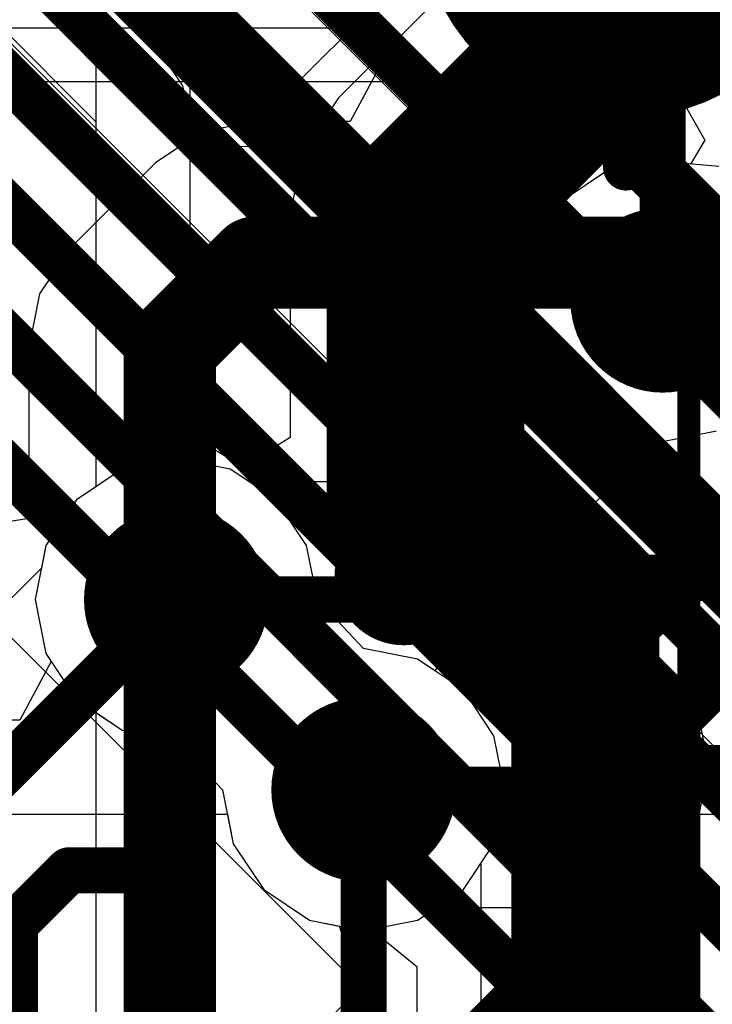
# Model space of a CAD drawing. Header units: millimetres. Extents: x -2 to 68, y -2 to 27.4.
# Tile 574 of 594: x 57.1 to 58.6, y 19.6 to 21.7. Entities that reach past the tile are written whole.
import ezdxf

# ---------------------------------------------------------------- set-up
doc = ezdxf.new("R2010")
doc.units = ezdxf.units.MM
for name, color, linetype in [('BottomLayer', 5, 'Continuous'), ('BottomSolder', 6, 'Continuous'), ('DrillGuide', 244, 'Continuous'), ('Mechanical15', 56, 'Continuous'), ('Mechanical6', 56, 'Continuous'), ('Mechanical88', 56, 'Continuous'), ('MidLayer1', 16, 'Continuous'), ('MidLayer2', 76, 'Continuous'), ('MidLayer3', 90, 'Continuous'), ('MidLayer4', 156, 'Continuous'), ('MidLayer5', 130, 'Continuous'), ('MidLayer6', 216, 'Continuous'), ('MidLayer7', 6, 'Continuous'), ('MidLayer8', 54, 'Continuous'), ('MultiLayer', 9, 'Continuous'), ('TopLayer', 1, 'Continuous'), ('ViaHoleLayer', 16, 'Continuous')]:
    doc.layers.add(name, color=color, linetype=linetype)

# ---------------------------------------------------------------- blocks, each defined once
blk = doc.blocks.new('PQFN40P180X260X55_16N_54')
at = {"layer": 'Mechanical15', "const_width": 0.05}
for points in [[(1.175, -1.575), (1.175, 1.575)], [(1.175, -1.575), (-1.175, -1.575)]]:
    blk.add_lwpolyline(points, dxfattribs=at)
at = {"layer": 'Mechanical15', "const_width": 0.025}
blk.add_lwpolyline([(1.1625, -1.575, 1), (1.1875, -1.575, 1)], format="xyb", close=True, dxfattribs=at)
blk.add_lwpolyline([(1.1625, -1.575, 1), (1.1875, -1.575, 1)], format="xyb", close=True, dxfattribs=at)
blk = doc.blocks.new('TP_0_8MM_B_178')
at = {"layer": 'BottomLayer', "const_width": 0.4001}
blk.add_lwpolyline([(-0.2, 0, 1), (0.2, 0, 1)], format="xyb", close=True, dxfattribs=at)
at = {"layer": 'BottomSolder', "const_width": 0.45}
blk.add_lwpolyline([(-0.225, 0, 1), (0.225, 0, 1)], format="xyb", close=True, dxfattribs=at)
blk = doc.blocks.new('DF40C_80DP_0_4V_51__F_________1_B_291')
at = {"layer": 'Mechanical6', "const_width": 0.05}
for points in [[(-8.395, -1.79), (-8.395, -1.28)], [(8.395, -1.79), (-8.395, -1.79)]]:
    blk.add_lwpolyline(points, dxfattribs=at)
at = {"layer": 'Mechanical6', "const_width": 0.025}
blk.add_lwpolyline([(-8.4075, -1.79, 1), (-8.3825, -1.79, 1)], format="xyb", close=True, dxfattribs=at)
blk.add_lwpolyline([(-8.4075, -1.79, 1), (-8.3825, -1.79, 1)], format="xyb", close=True, dxfattribs=at)

msp = doc.modelspace()

# ---------------------------------------------------------------- linework, layer by layer
at = {"layer": 'BottomLayer'}
for p, q in [((56.775, 21.7041), (57.8065, 21.7041)), ((57.8065, 21.7041), (57.8626, 21.6147)), ((57.8626, 21.6147), (57.8007, 21.5009)), ((57.595, 21.5009), (57.478, 21.4776)), ((57.8007, 21.5009), (57.595, 21.5009)), ((57.595, 21.5009), (57.595, 21.5009)), ((57.478, 21.4776), (57.3787, 21.4113)), ((57.3787, 21.4113), (57.1941, 21.2266)), ((57.3787, 21.4113), (57.3787, 21.4113)), ((57.1941, 21.2266), (57.1277, 21.1274)), ((57.1277, 21.1274), (57.1045, 21.0103)), ((57.1045, 21.0103), (57.1045, 21.0103)), ((57.1045, 21.0103), (57.1045, 20.7332)), ((57.1045, 20.7332), (57.0615, 20.6989))]:
    msp.add_line(p, q, dxfattribs=at)
for points, const_width in [([(58.399, 21.959), (58.9124, 21.4456)], 0.1), ([(57.4103, 21.0103), (57.595, 21.195)], 0.2), ([(57.595, 21.195), (59.505, 21.195)], 0.2), ([(57.4103, 18.3338), (57.4103, 21.0103)], 0.2), ([(57.917, 20.516), (57.921, 20.512)], 0.1), ([(57.921, 20.512), (59.035, 20.512)], 0.1), ([(58.323, 20.104), (58.327, 20.1)], 0.1), ([(58.327, 20.1), (59.035, 20.1)], 0.1)]:
    msp.add_lwpolyline(points, dxfattribs=dict(at, const_width=const_width))
for points, const_width in [([(57.545, 21.195, 1), (57.645, 21.195, 1)], 0.1), ([(57.545, 21.195, 1), (57.645, 21.195, 1)], 0.1), ([(57.3603, 21.0103, 1), (57.4603, 21.0103, 1)], 0.1), ([(57.3603, 21.0103, 1), (57.4603, 21.0103, 1)], 0.1), ([(57.842, 20.516, 1), (57.992, 20.516, 1)], 0.15), ([(57.892, 20.516, 1), (57.942, 20.516, 1)], 0.05), ([(57.896, 20.512, 1), (57.946, 20.512, 1)], 0.05), ([(57.896, 20.512, 1), (57.946, 20.512, 1)], 0.05), ([(58.248, 20.104, 1), (58.398, 20.104, 1)], 0.15), ([(58.298, 20.104, 1), (58.348, 20.104, 1)], 0.05), ([(58.302, 20.1, 1), (58.352, 20.1, 1)], 0.05), ([(58.302, 20.1, 1), (58.352, 20.1, 1)], 0.05)]:
    msp.add_lwpolyline(points, format="xyb", close=True, dxfattribs=dict(at, const_width=const_width))
at = {"layer": 'DrillGuide'}
for points, const_width in [([(58.4281, 21.1134, 1), (58.5281, 21.1134, 1)], 0.1), ([(57.892, 20.516, 1), (57.942, 20.516, 1)], 0.05), ([(57.374, 20.465, 1), (57.474, 20.465, 1)], 0.1), ([(57.78, 20.053, 1), (57.88, 20.053, 1)], 0.1), ([(58.298, 20.104, 1), (58.348, 20.104, 1)], 0.05)]:
    msp.add_lwpolyline(points, format="xyb", close=True, dxfattribs=dict(at, const_width=const_width))
at = {"layer": 'Mechanical88', "const_width": 0.1}
msp.add_lwpolyline([(58.399, 21.4012), (58.399, 21.959)], dxfattribs=at)
at = {"layer": 'Mechanical88', "const_width": 0.05}
msp.add_lwpolyline([(58.374, 21.4012, 1), (58.424, 21.4012, 1)], format="xyb", close=True, dxfattribs=at)
at = {"layer": 'MidLayer1'}
for p, q in [((58.4781, 21.4193), (58.361, 21.396)), ((58.5264, 21.4097), (58.4781, 21.4193)), ((58.6001, 21.4036), (58.5264, 21.4097)), ((58.361, 21.396), (58.2618, 21.3297)), ((58.2618, 21.3297), (58.1955, 21.2305)), ((58.1955, 21.2305), (58.1722, 21.1134)), ((58.1722, 21.1134), (58.1955, 20.9963)), ((58.1955, 20.9963), (58.2618, 20.8971)), ((58.2618, 20.8971), (58.361, 20.8308)), ((58.361, 20.8308), (58.4781, 20.8075)), ((58.4781, 20.8075), (58.5951, 20.8308)), ((57.424, 20.7709), (57.3069, 20.7476)), ((57.5411, 20.7476), (57.424, 20.7709)), ((57.3069, 20.7476), (57.2077, 20.6813)), ((57.6403, 20.6813), (57.5411, 20.7476)), ((57.2077, 20.6813), (57.1414, 20.5821)), ((57.7066, 20.5821), (57.6403, 20.6813)), ((57.1414, 20.5821), (57.1181, 20.465)), ((57.7299, 20.465), (57.7066, 20.5821)), ((57.1181, 20.465), (57.1414, 20.3479)), ((57.83, 20.3589), (57.7299, 20.465)), ((57.9471, 20.3356), (57.83, 20.3589)), ((57.1414, 20.3479), (57.2077, 20.2487)), ((58.0463, 20.2693), (57.9471, 20.3356)), ((58.1126, 20.1701), (58.0463, 20.2693)), ((57.2077, 20.2487), (57.3069, 20.1824)), ((57.3069, 20.1824), (57.424, 20.1591)), ((58.1359, 20.053), (58.1126, 20.1701)), ((57.424, 20.1591), (57.5241, 20.053)), ((57.5241, 20.053), (57.5474, 19.9359)), ((58.1126, 19.9359), (58.1359, 20.053)), ((57.5474, 19.9359), (57.6137, 19.8367)), ((58.0463, 19.8367), (58.1126, 19.9359)), ((57.6137, 19.8367), (57.7129, 19.7704)), ((57.9471, 19.7704), (58.0463, 19.8367)), ((57.7129, 19.7704), (57.83, 19.7471)), ((57.83, 19.7471), (57.9471, 19.7704))]:
    msp.add_line(p, q, dxfattribs=at)
at = {"layer": 'MidLayer1', "const_width": 0.2}
for points in [[(58.3781, 21.1134, 1), (58.5781, 21.1134, 1)], [(57.324, 20.465, 1), (57.524, 20.465, 1)], [(57.73, 20.053, 1), (57.93, 20.053, 1)]]:
    msp.add_lwpolyline(points, format="xyb", close=True, dxfattribs=at)
at = {"layer": 'MidLayer2'}
for p, q in [((58.1393, 21.3176), (57.4979, 21.9591)), ((57.0628, 21.6733), (58.8343, 19.9018)), ((58.4781, 21.4193), (58.361, 21.396)), ((58.5264, 21.4097), (58.4781, 21.4193)), ((58.6001, 21.4036), (58.5264, 21.4097)), ((58.361, 21.396), (58.2618, 21.3297)), ((58.2618, 21.3297), (58.1393, 21.3176)), ((57.424, 20.7709), (57.3069, 20.7476)), ((57.5411, 20.7476), (57.424, 20.7709)), ((57.3069, 20.7476), (57.2077, 20.6813)), ((57.6403, 20.6813), (57.5411, 20.7476)), ((57.2077, 20.6813), (57.1414, 20.5821)), ((57.7066, 20.5821), (57.6403, 20.6813)), ((57.1414, 20.5821), (57.1317, 20.5332)), ((57.7299, 20.465), (57.7066, 20.5821)), ((57.1317, 20.5332), (56.7657, 20.1671)), ((57.83, 20.3589), (57.7299, 20.465)), ((57.9471, 20.3356), (57.83, 20.3589)), ((58.0463, 20.2693), (57.9471, 20.3356)), ((58.1126, 20.1701), (58.0463, 20.2693)), ((58.1359, 20.053), (58.1126, 20.1701)), ((58.1126, 19.9359), (58.1359, 20.053)), ((58.0849, 19.8945), (58.1126, 19.9359)), ((58.0849, 19.3666), (58.0849, 19.8945))]:
    msp.add_line(p, q, dxfattribs=at)
at = {"layer": 'MidLayer2', "const_width": 0.1}
for points in [[(57.243, 21.8535), (59.0145, 20.082)], [(58.4781, 21.1134), (59.1595, 20.432)], [(56.834, 19.875), (57.424, 20.465)], [(57.83, 19.3666), (57.83, 20.053)], [(57.074, 19.761), (57.1913, 19.8783)], [(57.1913, 19.8783), (57.3387, 19.8783)], [(57.3387, 19.8783), (57.431, 19.786)], [(57.431, 19.37), (57.431, 19.786)], [(57.074, 17.6221), (57.074, 19.761)]]:
    msp.add_lwpolyline(points, dxfattribs=at)
at = {"layer": 'MidLayer2'}
for points, const_width in [([(58.3781, 21.1134, 1), (58.5781, 21.1134, 1)], 0.2), ([(58.4531, 21.1134, 1), (58.5031, 21.1134, 1)], 0.05), ([(57.324, 20.465, 1), (57.524, 20.465, 1)], 0.2), ([(57.399, 20.465, 1), (57.449, 20.465, 1)], 0.05), ([(57.73, 20.053, 1), (57.93, 20.053, 1)], 0.2), ([(57.805, 20.053, 1), (57.855, 20.053, 1)], 0.05), ([(57.1663, 19.8783, 1), (57.2163, 19.8783, 1)], 0.05), ([(57.1663, 19.8783, 1), (57.2163, 19.8783, 1)], 0.05), ([(57.3137, 19.8783, 1), (57.3637, 19.8783, 1)], 0.05), ([(57.3137, 19.8783, 1), (57.3637, 19.8783, 1)], 0.05), ([(57.406, 19.786, 1), (57.456, 19.786, 1)], 0.05), ([(57.406, 19.786, 1), (57.456, 19.786, 1)], 0.05), ([(57.049, 19.761, 1), (57.099, 19.761, 1)], 0.05), ([(57.049, 19.761, 1), (57.099, 19.761, 1)], 0.05)]:
    msp.add_lwpolyline(points, format="xyb", close=True, dxfattribs=dict(at, const_width=const_width))
at = {"layer": 'MidLayer3'}
for p, q in [((58.2232, 22.7238), (58.2232, 21.2719)), ((58.2232, 21.2719), (58.1955, 21.2305)), ((58.1955, 21.2305), (58.1722, 21.1134)), ((58.1722, 21.1134), (58.1955, 20.9963)), ((58.1955, 20.9963), (58.2618, 20.8971)), ((58.2618, 20.8971), (58.361, 20.8308)), ((58.361, 20.8308), (58.4781, 20.8075)), ((58.4781, 20.8075), (58.5951, 20.8308)), ((57.424, 20.7709), (57.3069, 20.7476)), ((57.5411, 20.7476), (57.424, 20.7709)), ((57.3069, 20.7476), (57.2077, 20.6813)), ((57.6403, 20.6813), (57.5411, 20.7476)), ((58.6888, 20.7407), (58.2508, 20.3026)), ((57.2077, 20.6813), (57.1414, 20.5821)), ((57.7066, 20.5821), (57.6403, 20.6813)), ((57.1414, 20.5821), (57.1181, 20.465)), ((57.7299, 20.465), (57.7066, 20.5821)), ((57.1181, 20.465), (57.1414, 20.3479)), ((57.83, 20.3589), (57.7299, 20.465)), ((57.9471, 20.3356), (57.83, 20.3589)), ((57.1414, 20.3479), (57.2077, 20.2487)), ((58.0463, 20.2693), (57.9471, 20.3356)), ((58.2508, 20.3026), (58.2138, 20.2472)), ((58.0691, 20.2352), (58.0463, 20.2693)), ((57.2077, 20.2487), (57.3069, 20.1824)), ((58.2138, 20.2472), (58.1125, 20.23)), ((58.1125, 20.23), (58.0691, 20.2352)), ((57.3069, 20.1824), (57.424, 20.1591)), ((57.424, 20.1591), (57.5241, 20.053)), ((57.5241, 20.053), (57.5474, 19.9359)), ((57.5474, 19.9359), (57.6137, 19.8367)), ((57.6137, 19.8367), (57.7129, 19.7704)), ((57.7129, 19.7704), (57.7767, 19.7577)), ((57.7767, 19.7577), (57.825, 19.6265)), ((57.825, 19.6265), (57.3558, 19.1573))]:
    msp.add_line(p, q, dxfattribs=at)
at = {"layer": 'MidLayer3', "const_width": 0.1}
for points in [[(58.4781, 21.1134), (58.4781, 22.7238)], [(58.431, 20.1224), (58.9806, 20.672)], [(58.431, 19.872), (58.431, 20.1224)], [(57.424, 18.865), (58.431, 19.872)]]:
    msp.add_lwpolyline(points, dxfattribs=at)
at = {"layer": 'MidLayer3'}
for points, const_width in [([(58.3781, 21.1134, 1), (58.5781, 21.1134, 1)], 0.2), ([(58.4531, 21.1134, 1), (58.5031, 21.1134, 1)], 0.05), ([(57.324, 20.465, 1), (57.524, 20.465, 1)], 0.2), ([(57.73, 20.053, 1), (57.93, 20.053, 1)], 0.2), ([(58.406, 20.1224, 1), (58.456, 20.1224, 1)], 0.05), ([(58.406, 20.1224, 1), (58.456, 20.1224, 1)], 0.05), ([(58.406, 19.872, 1), (58.456, 19.872, 1)], 0.05), ([(58.406, 19.872, 1), (58.456, 19.872, 1)], 0.05)]:
    msp.add_lwpolyline(points, format="xyb", close=True, dxfattribs=dict(at, const_width=const_width))
at = {"layer": 'MidLayer4'}
for p, q in [((58.4781, 21.4193), (58.361, 21.396)), ((58.5264, 21.4097), (58.4781, 21.4193)), ((58.6001, 21.4036), (58.5264, 21.4097)), ((58.361, 21.396), (58.2618, 21.3297)), ((58.2618, 21.3297), (58.1955, 21.2305)), ((58.1955, 21.2305), (58.1722, 21.1134)), ((58.1722, 21.1134), (58.1955, 20.9963)), ((58.1955, 20.9963), (58.2618, 20.8971)), ((58.2618, 20.8971), (58.361, 20.8308)), ((58.361, 20.8308), (58.4781, 20.8075)), ((58.4781, 20.8075), (58.5951, 20.8308)), ((57.424, 20.7709), (57.3069, 20.7476)), ((57.5411, 20.7476), (57.424, 20.7709)), ((57.917, 20.7709), (57.8195, 20.7515)), ((58.0145, 20.7515), (57.917, 20.7709)), ((57.3069, 20.7476), (57.2077, 20.6813)), ((57.5825, 20.7199), (57.5411, 20.7476)), ((57.8195, 20.7515), (57.7722, 20.7199)), ((58.0972, 20.6962), (58.0145, 20.7515)), ((57.7722, 20.7199), (57.5825, 20.7199)), ((58.1525, 20.6135), (58.0972, 20.6962)), ((57.2077, 20.6813), (57.1944, 20.6614)), ((57.1818, 20.6526), (57.0312, 20.6294)), ((57.1944, 20.6614), (57.1818, 20.6526)), ((58.1719, 20.516), (58.1525, 20.6135)), ((58.1579, 20.4457), (58.1719, 20.516)), ((58.1845, 20.4039), (58.1579, 20.4457)), ((58.2076, 20.3799), (58.1845, 20.4039)), ((58.2566, 20.3457), (58.2076, 20.3799)), ((58.323, 20.3589), (58.2566, 20.3457)), ((58.4205, 20.3395), (58.323, 20.3589)), ((58.5032, 20.2842), (58.4205, 20.3395)), ((58.5585, 20.2015), (58.5032, 20.2842)), ((57.0918, 20.1936), (57.2069, 20.2483)), ((57.2069, 20.2483), (57.2506, 20.22)), ((57.2506, 20.22), (57.3069, 20.1824)), ((57.0833, 20.1847), (57.0913, 20.1927)), ((57.0913, 20.1927), (57.0918, 20.1936)), ((57.3069, 20.1824), (57.424, 20.1591)), ((58.5779, 20.104), (58.5585, 20.2015)), ((57.424, 20.1591), (57.5241, 20.053)), ((58.5585, 20.0065), (58.5779, 20.104)), ((57.5241, 20.053), (57.5474, 19.9359)), ((58.5032, 19.9238), (58.5585, 20.0065)), ((57.5474, 19.9359), (57.6137, 19.8367)), ((58.4522, 19.8728), (58.5032, 19.9238)), ((58.3695, 19.8175), (58.4522, 19.8728)), ((57.6137, 19.8367), (57.7129, 19.7704)), ((57.9471, 19.7704), (57.9885, 19.7981)), ((57.9885, 19.7981), (58.272, 19.7981)), ((58.272, 19.7981), (58.3695, 19.8175)), ((57.7129, 19.7704), (57.83, 19.7471)), ((57.83, 19.7471), (57.9471, 19.7704))]:
    msp.add_line(p, q, dxfattribs=at)
for points, const_width in [([(58.3781, 21.1134, 1), (58.5781, 21.1134, 1)], 0.2), ([(57.324, 20.465, 1), (57.524, 20.465, 1)], 0.2), ([(57.842, 20.516, 1), (57.992, 20.516, 1)], 0.15), ([(57.892, 20.516, 1), (57.942, 20.516, 1)], 0.05), ([(57.399, 20.465, 1), (57.449, 20.465, 1)], 0.05), ([(57.841, 20.465, 1), (57.891, 20.465, 1)], 0.05), ([(57.841, 20.465, 1), (57.891, 20.465, 1)], 0.05), ([(57.73, 20.053, 1), (57.93, 20.053, 1)], 0.2), ([(58.248, 20.104, 1), (58.398, 20.104, 1)], 0.15), ([(58.298, 20.104, 1), (58.348, 20.104, 1)], 0.05), ([(57.805, 20.053, 1), (57.855, 20.053, 1)], 0.05), ([(58.247, 20.053, 1), (58.297, 20.053, 1)], 0.05), ([(58.247, 20.053, 1), (58.297, 20.053, 1)], 0.05)]:
    msp.add_lwpolyline(points, format="xyb", close=True, dxfattribs=dict(at, const_width=const_width))
at = {"layer": 'MidLayer4', "const_width": 0.1}
for points in [[(57.866, 20.465), (57.917, 20.516)], [(57.424, 20.465), (57.866, 20.465)], [(58.272, 20.053), (58.323, 20.104)], [(57.83, 20.053), (58.272, 20.053)]]:
    msp.add_lwpolyline(points, dxfattribs=at)
at = {"layer": 'MidLayer5'}
for p, q in [((58.4781, 21.4193), (58.361, 21.396)), ((58.5264, 21.4097), (58.4781, 21.4193)), ((58.6001, 21.4036), (58.5264, 21.4097)), ((58.361, 21.396), (58.2618, 21.3297)), ((58.2618, 21.3297), (58.1955, 21.2305)), ((58.1955, 21.2305), (58.1722, 21.1134)), ((58.1722, 21.1134), (58.1955, 20.9963)), ((58.1955, 20.9963), (58.2618, 20.8971)), ((58.2618, 20.8971), (58.3292, 20.8521)), ((58.3292, 20.8521), (58.3667, 20.71)), ((57.424, 20.7709), (57.3069, 20.7476)), ((57.5411, 20.7476), (57.424, 20.7709)), ((57.3069, 20.7476), (57.2077, 20.6813)), ((57.6403, 20.6813), (57.5411, 20.7476)), ((58.3667, 20.71), (58.0198, 20.3631)), ((57.2077, 20.6813), (57.1414, 20.5821)), ((57.7066, 20.5821), (57.6403, 20.6813)), ((57.1414, 20.5821), (57.1181, 20.465)), ((57.7299, 20.465), (57.7066, 20.5821)), ((57.1181, 20.465), (57.1414, 20.3479)), ((57.83, 20.3589), (57.7299, 20.465)), ((57.9471, 20.3356), (57.83, 20.3589)), ((58.0198, 20.3631), (57.9846, 20.3105)), ((57.1414, 20.3479), (57.2077, 20.2487)), ((57.9846, 20.3105), (57.9471, 20.3356)), ((57.2077, 20.2487), (57.3069, 20.1824)), ((57.3069, 20.1824), (57.424, 20.1591)), ((57.424, 20.1591), (57.5241, 20.053)), ((57.5241, 20.053), (57.5474, 19.9359)), ((57.5474, 19.9359), (57.6137, 19.8367)), ((57.6137, 19.8367), (57.7129, 19.7704)), ((57.7129, 19.7704), (57.83, 19.7471)), ((57.83, 19.7471), (57.8469, 19.7505)), ((57.8469, 19.7505), (57.9451, 19.6699)), ((57.9451, 19.6699), (57.9451, 18.8361))]:
    msp.add_line(p, q, dxfattribs=at)
for points, const_width in [([(58.3781, 21.1134, 1), (58.5781, 21.1134, 1)], 0.2), ([(57.324, 20.465, 1), (57.524, 20.465, 1)], 0.2), ([(57.73, 20.053, 1), (57.93, 20.053, 1)], 0.2), ([(58.175, 20.1828, 1), (58.225, 20.1828, 1)], 0.05), ([(58.175, 20.1828, 1), (58.225, 20.1828, 1)], 0.05), ([(58.375, 20.1, 1), (58.425, 20.1, 1)], 0.05), ([(58.375, 20.1, 1), (58.425, 20.1, 1)], 0.05)]:
    msp.add_lwpolyline(points, format="xyb", close=True, dxfattribs=dict(at, const_width=const_width))
at = {"layer": 'MidLayer5', "const_width": 0.1}
for points in [[(58.4, 20.1), (59.295, 20.995)], [(58.2, 20.1828), (58.95, 20.9328)], [(58.2, 17.1247), (58.2, 20.1828)], [(58.4, 17.2076), (58.4, 20.1)]]:
    msp.add_lwpolyline(points, dxfattribs=at)
at = {"layer": 'MidLayer6'}
for p, q in [((56.9356, 21.5876), (58.4974, 21.5876)), ((58.4974, 21.5876), (58.5694, 21.4606)), ((58.5694, 21.4606), (58.5384, 21.4087)), ((58.4781, 21.4193), (58.361, 21.396)), ((58.5264, 21.4097), (58.4781, 21.4193)), ((58.5384, 21.4087), (58.5264, 21.4097)), ((58.361, 21.396), (58.2618, 21.3297)), ((58.2618, 21.3297), (58.1955, 21.2305)), ((58.1955, 21.2305), (58.1722, 21.1134)), ((58.1722, 21.1134), (58.1955, 20.9963)), ((58.1955, 20.9963), (58.2618, 20.8971)), ((58.2618, 20.8971), (58.361, 20.8308)), ((58.361, 20.8308), (58.4781, 20.8075)), ((58.4781, 20.8075), (58.5951, 20.8308)), ((57.424, 20.7709), (57.3069, 20.7476)), ((57.5411, 20.7476), (57.424, 20.7709)), ((57.3069, 20.7476), (57.2077, 20.6813)), ((57.6403, 20.6813), (57.5411, 20.7476)), ((57.2077, 20.6813), (57.1414, 20.5821)), ((57.7066, 20.5821), (57.6403, 20.6813)), ((57.1414, 20.5821), (57.1181, 20.465)), ((57.7299, 20.465), (57.7066, 20.5821)), ((57.1181, 20.465), (57.1414, 20.3479)), ((57.83, 20.3589), (57.7299, 20.465)), ((57.9471, 20.3356), (57.83, 20.3589)), ((57.1414, 20.3479), (57.2077, 20.2487)), ((58.0463, 20.2693), (57.9471, 20.3356)), ((58.1126, 20.1701), (58.0463, 20.2693)), ((57.2077, 20.2487), (57.3069, 20.1824)), ((57.3069, 20.1824), (57.424, 20.1591)), ((58.1359, 20.053), (58.1126, 20.1701)), ((57.424, 20.1591), (57.5241, 20.053)), ((57.5241, 20.053), (57.5474, 19.9359)), ((58.1126, 19.9359), (58.1359, 20.053)), ((57.5474, 19.9359), (57.6137, 19.8367)), ((58.0463, 19.8367), (58.1126, 19.9359)), ((57.6137, 19.8367), (57.7129, 19.7704)), ((57.9471, 19.7704), (58.0463, 19.8367)), ((57.7129, 19.7704), (57.83, 19.7471)), ((57.83, 19.7471), (57.9471, 19.7704))]:
    msp.add_line(p, q, dxfattribs=at)
at = {"layer": 'MidLayer6', "const_width": 0.2}
for points in [[(58.3781, 21.1134, 1), (58.5781, 21.1134, 1)], [(57.324, 20.465, 1), (57.524, 20.465, 1)], [(57.73, 20.053, 1), (57.93, 20.053, 1)]]:
    msp.add_lwpolyline(points, format="xyb", close=True, dxfattribs=at)
at = {"layer": 'MidLayer7'}
for p, q in [((57.3942, 21.6442), (54.1442, 24.8942)), ((57.3942, 21.6442), (54.1442, 24.8942)), ((54, 24.75), (57.25, 21.5)), ((58.6377, 22.4141), (57.7757, 21.5521)), ((58.6377, 22.4141), (57.7757, 21.5521)), ((57.4384, 21.578), (57.3942, 21.6442)), ((57.3942, 21.6442), (57.3942, 21.6442)), ((57.4384, 21.578), (57.3942, 21.6442)), ((57.3942, 21.6442), (57.3942, 21.6442)), ((57.4539, 21.5), (57.4384, 21.578)), ((57.4539, 21.5), (57.4384, 21.578)), ((57.7757, 21.5521), (57.6984, 21.4364)), ((57.7757, 21.5521), (57.6984, 21.4364)), ((57.25, 21.5), (57.25, 20.7095)), ((57.4539, 20.8208), (57.4539, 21.5)), ((57.4539, 20.8208), (57.4539, 21.5)), ((57.6984, 21.4364), (57.6712, 21.2998)), ((57.6984, 21.4364), (57.6712, 21.2998)), ((57.6712, 21.2998), (57.6712, 20.8163)), ((57.6712, 21.2998), (57.6712, 20.8163)), ((57.5693, 20.7527), (57.4539, 20.8208)), ((57.5693, 20.7527), (57.4539, 20.8208)), ((57.6712, 20.8163), (57.5693, 20.7527)), ((57.6712, 20.8163), (57.5693, 20.7527)), ((57.25, 20.7095), (57.2077, 20.6813)), ((57.2077, 20.6813), (57.1414, 20.5821)), ((57.1414, 20.5821), (57.1181, 20.465)), ((57.1181, 20.465), (57.1414, 20.3479)), ((57.1414, 20.3479), (57.2077, 20.2487)), ((57.2077, 20.2487), (57.25, 20.2205)), ((57.25, 20.2205), (57.25, 19.1095))]:
    msp.add_line(p, q, dxfattribs=at)
at = {"layer": 'MidLayer7', "const_width": 0.3}
for points in [[(58.0281, 21.2998), (59.6368, 22.9085)], [(58.0281, 20.7719), (58.0281, 21.2998)], [(58.0281, 20.7719), (58.3206, 20.4794)], [(58.3206, 16.287), (58.3206, 20.4794)]]:
    msp.add_lwpolyline(points, dxfattribs=at)
at = {"layer": 'MidLayer7'}
for points, const_width in [([(57.9531, 21.2998, 1), (58.1031, 21.2998, 1)], 0.15), ([(57.9531, 21.2998, 1), (58.1031, 21.2998, 1)], 0.15), ([(58.3781, 21.1134, 1), (58.5781, 21.1134, 1)], 0.2), ([(57.9531, 20.7719, 1), (58.1031, 20.7719, 1)], 0.15), ([(57.9531, 20.7719, 1), (58.1031, 20.7719, 1)], 0.15), ([(57.324, 20.465, 1), (57.524, 20.465, 1)], 0.2), ([(58.2456, 20.4794, 1), (58.3956, 20.4794, 1)], 0.15), ([(58.2456, 20.4794, 1), (58.3956, 20.4794, 1)], 0.15), ([(57.73, 20.053, 1), (57.93, 20.053, 1)], 0.2)]:
    msp.add_lwpolyline(points, format="xyb", close=True, dxfattribs=dict(at, const_width=const_width))
at = {"layer": 'MidLayer8'}
for p, q in [((54.3546, 24.5603), (57.25, 21.665)), ((58.4785, 22.3769), (57.6477, 21.546)), ((57.4539, 21.665), (57.4384, 21.743)), ((57.25, 21.665), (57.25, 20.7095)), ((57.4539, 21.4673), (57.4539, 21.665)), ((57.4539, 21.665), (57.4539, 21.665)), ((57.6477, 21.546), (57.5809, 21.4462)), ((57.5197, 21.4464), (57.4539, 21.4673)), ((57.5809, 21.4462), (57.5197, 21.4464)), ((58.4781, 20.8075), (58.5951, 20.8308)), ((58.4139, 20.6908), (58.4764, 20.8078)), ((58.4764, 20.8078), (58.4781, 20.8075)), ((57.25, 20.7095), (57.2077, 20.6813)), ((57.2077, 20.6813), (57.1414, 20.5821)), ((58.6523, 20.4523), (58.4139, 20.6908)), ((57.1414, 20.5821), (57.1181, 20.465)), ((57.1181, 20.465), (57.1414, 20.3479)), ((57.1414, 20.3479), (57.1528, 20.3309)), ((57.1528, 20.3309), (57.0849, 20.2039)), ((57.0849, 20.2039), (56.7208, 20.2039)), ((56.7208, 20), (57.5347, 20)), ((57.5347, 20), (57.5474, 19.9359)), ((58.1126, 19.9359), (58.1253, 20)), ((58.1253, 20), (59, 20)), ((57.5474, 19.9359), (57.6137, 19.8367)), ((58.0463, 19.8367), (58.1126, 19.9359)), ((57.6137, 19.8367), (57.7129, 19.7704)), ((57.9471, 19.7704), (58.0463, 19.8367)), ((57.7129, 19.7704), (57.83, 19.7471)), ((57.83, 19.7471), (57.9471, 19.7704))]:
    msp.add_line(p, q, dxfattribs=at)
at = {"layer": 'MidLayer8', "const_width": 0.3}
for points in [[(57.9, 21.2937), (58.8354, 22.2291)], [(57.9, 20.7), (57.9, 21.2937)], [(57.9, 20.7), (58.4, 20.2)], [(58.4, 19.5), (58.4, 20.2)]]:
    msp.add_lwpolyline(points, dxfattribs=at)
at = {"layer": 'MidLayer8'}
for points, const_width in [([(57.825, 21.2937, 1), (57.975, 21.2937, 1)], 0.15), ([(57.825, 21.2937, 1), (57.975, 21.2937, 1)], 0.15), ([(58.3781, 21.1134, 1), (58.5781, 21.1134, 1)], 0.2), ([(57.825, 20.7, 1), (57.975, 20.7, 1)], 0.15), ([(57.825, 20.7, 1), (57.975, 20.7, 1)], 0.15), ([(57.324, 20.465, 1), (57.524, 20.465, 1)], 0.2), ([(58.325, 20.2, 1), (58.475, 20.2, 1)], 0.15), ([(58.325, 20.2, 1), (58.475, 20.2, 1)], 0.15), ([(57.73, 20.053, 1), (57.93, 20.053, 1)], 0.2), ([(58.325, 19.5, 1), (58.475, 19.5, 1)], 0.15)]:
    msp.add_lwpolyline(points, format="xyb", close=True, dxfattribs=dict(at, const_width=const_width))
at = {"layer": 'MultiLayer'}
for points, const_width in [([(58.3781, 21.1134, 1), (58.5781, 21.1134, 1)], 0.2), ([(57.324, 20.465, 1), (57.524, 20.465, 1)], 0.2), ([(57.842, 20.516, 1), (57.992, 20.516, 1)], 0.15), ([(57.73, 20.053, 1), (57.93, 20.053, 1)], 0.2), ([(58.248, 20.104, 1), (58.398, 20.104, 1)], 0.15)]:
    msp.add_lwpolyline(points, format="xyb", close=True, dxfattribs=dict(at, const_width=const_width))
at = {"layer": 'TopLayer'}
msp.add_line((56.3007, 21.1478), (58.4316, 19.017), dxfattribs=at)
for points, const_width in [([(57.7905, 22.0629), (58.929, 20.9243)], 0.127), ([(57.545, 21.9851), (59.8708, 19.6593)], 0.1), ([(57.345, 21.8782), (59.6865, 19.5368)], 0.1), ([(57.145, 21.7954), (59.4865, 19.4539)], 0.1), ([(56.945, 21.7125), (59.2865, 19.3711)], 0.1), ([(56.745, 21.6297), (59.0865, 19.2883)], 0.1), ([(56.545, 21.5469), (58.8865, 19.2054)], 0.1), ([(56.345, 21.464), (58.6865, 19.1226)], 0.1)]:
    msp.add_lwpolyline(points, dxfattribs=dict(at, const_width=const_width))
at = {"layer": 'ViaHoleLayer'}
for points, const_width in [([(58.4281, 21.1134, 1), (58.5281, 21.1134, 1)], 0.1), ([(57.892, 20.516, 1), (57.942, 20.516, 1)], 0.05), ([(57.374, 20.465, 1), (57.474, 20.465, 1)], 0.1), ([(57.78, 20.053, 1), (57.88, 20.053, 1)], 0.1), ([(58.298, 20.104, 1), (58.348, 20.104, 1)], 0.05)]:
    msp.add_lwpolyline(points, format="xyb", close=True, dxfattribs=dict(at, const_width=const_width))

# ---------------------------------------------------------------- block references
at = {"rotation": 270}
for name, p in [('PQFN40P180X260X55_16N_54', (59.8595, 22.8)), ('TP_0_8MM_B_178', (58.399, 21.959)), ('DF40C_80DP_0_4V_51__F_________1_B_291', (60.325, 12.7))]:
    msp.add_blockref(name, p, dxfattribs=at)

doc.saveas('drawing.dxf')
